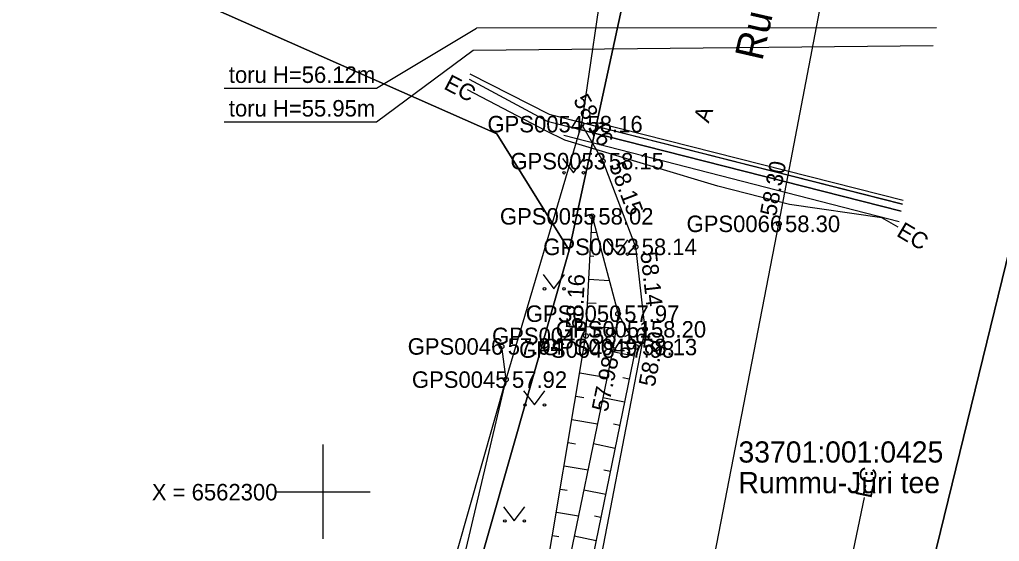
# Model space of a CAD drawing. Extents: x 551623 to 559850, y 6561220 to 6567135.
# Drawn here: x 556487.12 to 556528.73, y 6562297.89 to 6562320.05 of the extents above; entities that cross this region are included whole.
import ezdxf

# ---------------------------------------------------------------- set-up
doc = ezdxf.new("R2010")
doc.units = 0
for name, color, linetype in [('HALJASTUS', 7, 'Continuous'), ('KORGUS-EH2000', 7, 'Continuous'), ('KTRASS', 7, 'Continuous'), ('MOOTKORG-EH2000', 7, 'Continuous'), ('MOOTMPUNKT', 7, 'Continuous'), ('MOOTNR', 7, 'Continuous'), ('MOOTPIIR', 7, 'Continuous'), ('MPKAABEL', 7, 'Continuous'), ('PIIR', 7, 'Continuous'), ('RELJEEF', 7, 'Continuous'), ('SITRASS', 7, 'Continuous'), ('TEE', 7, 'Continuous'), ('VORK', 7, 'Continuous'), ('VTRASS', 7, 'Continuous')]:
    doc.layers.add(name, color=color, linetype=linetype)

msp = doc.modelspace()

# ---------------------------------------------------------------- linework, layer by layer
at = {"layer": 'HALJASTUS'}
for p, q in [((556510.176, 6562314.151), (556510.64, 6562313.544)), ((556510.64, 6562313.544), (556511.085, 6562314.151)), ((556512.042, 6562310.698), (556512.506, 6562310.091)), ((556512.506, 6562310.091), (556512.951, 6562310.698)), ((556509.347, 6562309.22), (556509.811, 6562308.614)), ((556509.811, 6562308.614), (556510.256, 6562309.22)), ((556508.518, 6562304.29), (556508.982, 6562303.683)), ((556508.982, 6562303.683), (556509.427, 6562304.29)), ((556507.662, 6562299.364), (556508.125, 6562298.757)), ((556508.125, 6562298.757), (556508.571, 6562299.364))]:
    msp.add_line(p, q, dxfattribs=at)
msp.add_lwpolyline([(556507.588, 6562306.168), (556507.768, 6562304.76), (556505.638, 6562295.779), (556502.808, 6562283.087), (556500.987, 6562281.042)], dxfattribs=at)
for centre in [(556510.239, 6562313.544), (556511.068, 6562313.544), (556512.105, 6562310.091), (556512.934, 6562310.091), (556509.41, 6562308.614), (556510.238, 6562308.614), (556508.581, 6562303.683), (556509.409, 6562303.683), (556507.724, 6562298.757), (556508.553, 6562298.757)]:
    msp.add_circle(centre, 0.055, dxfattribs=at)
at = {"layer": 'KORGUS-EH2000'}
for centre in [(556510.977, 6562315.608), (556511.88, 6562314.036), (556519.363, 6562311.375), (556513.276, 6562310.397), (556513.671, 6562306.895), (556511.17, 6562306.616), (556507.588, 6562306.168), (556512.318, 6562306.037), (556507.768, 6562304.76)]:
    msp.add_circle(centre, 0.1, dxfattribs=at)
at = {"layer": 'KTRASS'}
msp.add_line((556506.386, 6562318.75), (556525.909, 6562318.947), dxfattribs=at)
msp.add_lwpolyline([(556495.802, 6562315.712), (556502.269, 6562315.712), (556506.386, 6562318.75)], dxfattribs=at)
at = {"layer": 'MOOTMPUNKT'}
for centre in [(556510.977, 6562315.608), (556511.88, 6562314.036), (556511.437, 6562311.693), (556519.363, 6562311.375), (556513.276, 6562310.397), (556512.535, 6562307.559), (556513.671, 6562306.895), (556511.17, 6562306.616), (556507.588, 6562306.168), (556512.318, 6562306.037), (556513.291, 6562306.145), (556507.768, 6562304.76)]:
    msp.add_circle(centre, 0.1, dxfattribs=at)
at = {"layer": 'MOOTPIIR'}
msp.add_lwpolyline([(556512.019, 6562322.67), (556510.977, 6562315.608), (556507.768, 6562304.76), (556500.987, 6562280.942), (556499.926, 6562279.239), (556507.061, 6562277.268), (556520.429, 6562271.918), (556521.359, 6562273.518), (556523.277, 6562282.593), (556525.396, 6562294.619), (556516.211, 6562295.087), (556519.363, 6562311.375), (556521.166, 6562320.756)], dxfattribs=at)
at = {"layer": 'MPKAABEL'}
for p, q in [((556510.425, 6562315.813), (556524.616, 6562312.214)), ((556524.559, 6562311.919), (556510.364, 6562315.519)), ((556524.644, 6562312.362), (556511.625, 6562315.664)), ((556510.235, 6562315.135), (556524.472, 6562311.467))]:
    msp.add_line(p, q, dxfattribs=at)
for points in [[(556506.204, 6562317.514), (556509.525, 6562315.732), (556524.559, 6562311.919)], [(556506.237, 6562317.74), (556509.608, 6562316.025), (556524.616, 6562312.217)]]:
    msp.add_lwpolyline(points, dxfattribs=at)
at = {"layer": 'PIIR'}
for points in [[(556599.77, 6562739.31), (556613.6, 6562737.05), (556598.38, 6562665.28), (556582.07, 6562589.19), (556528.51, 6562329.75), (556527.9, 6562326.79), (556533.07, 6562326.41), (556532.21, 6562322.88), (556529.17, 6562310.34), (556520.17, 6562273.55), (556523.22, 6562261.92), (556489.06, 6562281.04), (556502.86, 6562283.59), (556510.45, 6562310.26), (556519.14, 6562350.21), (556529.77, 6562402.46), (556539.62, 6562450.85), (556543.81, 6562471.43), (556552.64, 6562513.89), (556561.6, 6562556.55), (556566.59, 6562580.45), (556577.04, 6562630.35), (556588.43, 6562685.07), (556593.96, 6562711.51)], [(556510.45, 6562310.26), (556502.86, 6562283.59), (556489.06, 6562281.04), (556437.1, 6562310.11), (556466.41, 6562362.5), (556491.86, 6562322.07), (556507.39, 6562315.19)], [(556619.64, 6562301.13), (556579.7, 6562230.32), (556523.22, 6562261.92), (556520.17, 6562273.55), (556529.17, 6562310.34), (556564.83, 6562309.05), (556607.77, 6562305.94)]]:
    msp.add_lwpolyline(points, close=True, dxfattribs=at)
msp.add_lwpolyline([(556384.15, 6562437.81), (556388.68, 6562430.91), (556407.83, 6562427.06), (556405.53, 6562421.77), (556410.88, 6562419.14), (556459.74, 6562395.15), (556465.2, 6562392.18), (556478.56, 6562371.36), (556482.47, 6562363.87), (556487.22, 6562356.94), (556519.14, 6562350.21), (556510.45, 6562310.26), (556507.39, 6562315.19), (556491.86, 6562322.07), (556466.41, 6562362.5), (556459.71, 6562373.16), (556445.78, 6562385.3), (556420.35, 6562397.86), (556358.79, 6562428.23)], dxfattribs=at)
at = {"layer": 'RELJEEF'}
for p, q in [((556511.401, 6562311.015), (556511.62, 6562311.004)), ((556511.349, 6562310.016), (556511.511, 6562310.008)), ((556511.296, 6562309.018), (556512.159, 6562308.973)), ((556511.244, 6562308.019), (556511.6, 6562308.001)), ((556511.192, 6562307.021), (556512.449, 6562306.955)), ((556513.007, 6562306.677), (556512.813, 6562306.573)), ((556511.072, 6562306.029), (556511.433, 6562305.969)), ((556513.212, 6562305.757), (556512.299, 6562305.944)), ((556510.906, 6562305.043), (556512.071, 6562304.848)), ((556513.011, 6562304.777), (556512.736, 6562304.833)), ((556510.74, 6562304.057), (556511.079, 6562304)), ((556512.81, 6562303.797), (556511.892, 6562303.985)), ((556510.575, 6562303.071), (556511.664, 6562302.888)), ((556512.61, 6562302.818), (556512.333, 6562302.874)), ((556510.409, 6562302.085), (556510.725, 6562302.032)), ((556512.409, 6562301.838), (556511.485, 6562302.027)), ((556510.244, 6562301.098), (556511.257, 6562300.928)), ((556512.208, 6562300.858), (556511.93, 6562300.915)), ((556510.078, 6562300.112), (556510.371, 6562300.063)), ((556512.008, 6562299.879), (556511.078, 6562300.069)), ((556509.912, 6562299.126), (556510.85, 6562298.969)), ((556511.807, 6562298.899), (556511.527, 6562298.956)), ((556509.747, 6562298.14), (556510.017, 6562298.095)), ((556511.606, 6562297.919), (556510.672, 6562298.111))]:
    msp.add_line(p, q, dxfattribs=at)
for points in [[(556512.535, 6562307.559), (556513.291, 6562306.145), (556510.917, 6562294.557), (556507.794, 6562281.573), (556507.062, 6562280.245), (556506.179, 6562281.221), (556505.997, 6562282.381), (556509.254, 6562295.204), (556511.17, 6562306.616), (556511.437, 6562311.693)], [(556511.437, 6562311.693), (556512.535, 6562307.559), (556512.318, 6562306.037), (556510.001, 6562294.884), (556506.925, 6562282.244)]]:
    msp.add_lwpolyline(points, dxfattribs=at)
at = {"layer": 'SITRASS'}
for points in [[(556524.426, 6562311.227), (556523.738, 6562311.633), (556519.82, 6562312.191), (556516.766, 6562312.98), (556511.301, 6562314.613), (556510.277, 6562314.93), (556509.465, 6562315.324), (556506.138, 6562317.069)], [(556516.179, 6562283.162), (556516.617, 6562284.125), (556517.438, 6562284.488), (556518.785, 6562284.668), (556519.645, 6562285.484), (556521.32, 6562291.68), (556523.001, 6562299.747)]]:
    msp.add_lwpolyline(points, dxfattribs=at)
at = {"layer": 'TEE'}
for points in [[(556520.429, 6562271.918), (556514.428, 6562275.276), (556512.941, 6562276.277), (556512.13, 6562277.241), (556512.448, 6562278.055), (556514.971, 6562289.02), (556516.211, 6562295.087), (556519.363, 6562311.375), (556521.166, 6562320.756), (556525.686, 6562341.708), (556529.855, 6562359.91), (556534.613, 6562379.715), (556539.189, 6562401.2), (556546.01, 6562432.913), (556550.984, 6562455.145), (556556.888, 6562482.698), (556561.272, 6562503.736)], [(556510.977, 6562315.608), (556511.88, 6562314.036), (556513.276, 6562310.397), (556513.671, 6562306.895), (556511.248, 6562294.331), (556507.061, 6562277.268)]]:
    msp.add_lwpolyline(points, dxfattribs=at)
at = {"layer": 'VORK'}
for p, q in [((556500, 6562302), (556500, 6562298)), ((556498, 6562300), (556502, 6562300))]:
    msp.add_line(p, q, dxfattribs=at)
at = {"layer": 'VTRASS'}
for points in [[(556495.802, 6562317.138), (556502.269, 6562317.138), (556506.524, 6562319.683)], [(556526.054, 6562319.698), (556506.524, 6562319.683)]]:
    msp.add_lwpolyline(points, dxfattribs=at)

# ---------------------------------------------------------------- texts
at = {"layer": 'KORGUS-EH2000'}
for s, rotation, p in [(' 58.16', 299.8946, (556510.477, 6562316.849)), (' 58.15', 290.9883, (556512.044, 6562314.098)), (' 58.30', 79.1222, (556519.191, 6562311.408)), (' 58.14', 276.4337, (556513.45, 6562310.417)), (' 58.16', 86.9938, (556510.996, 6562306.626)), (' 58.20', 79.0848, (556514.038, 6562304.169)), (' 57.98', 78.2634, (556512.034, 6562303.107))]:
    msp.add_text(s, height=0.7, rotation=rotation, dxfattribs=at).set_placement(p)
for s, p in [(' 57.94', (556507.588, 6562305.818)), (' 57.92', (556507.768, 6562304.41))]:
    msp.add_text(s, height=0.7, dxfattribs=at).set_placement(p)
at = {"layer": 'KTRASS'}
msp.add_text('toru H=55.95m', height=0.7, dxfattribs=at).set_placement((556496.003, 6562315.931))
at = {"layer": 'MOOTKORG-EH2000'}
for s, p in [(' 58.16', (556510.977, 6562315.258)), (' 58.15', (556511.88, 6562313.686)), (' 58.02', (556511.437, 6562311.343)), (' 58.30', (556519.363, 6562311.025)), (' 58.14', (556513.276, 6562310.047)), (' 57.97', (556512.535, 6562307.209)), (' 58.16', (556511.17, 6562306.266)), (' 58.20', (556513.671, 6562306.545)), (' 57.94', (556507.588, 6562305.818)), (' 57.98', (556512.318, 6562305.687)), (' 58.13', (556513.291, 6562305.795)), (' 57.92', (556507.768, 6562304.41))]:
    msp.add_text(s, height=0.7, dxfattribs=at).set_placement(p)
at = {"layer": 'MOOTNR'}
for s, p in [('GPS0054 ', (556506.987, 6562315.258)), ('GPS0053 ', (556507.961, 6562313.686)), ('GPS0055 ', (556507.517, 6562311.343)), ('GPS0066 ', (556515.443, 6562311.025)), ('GPS0052 ', (556509.357, 6562310.047)), ('GPS0050 ', (556508.615, 6562307.209)), ('GPS0047 ', (556507.181, 6562306.266)), ('GPS0051 ', (556509.891, 6562306.545)), ('GPS0046 ', (556503.599, 6562305.818)), ('GPS0048 ', (556508.329, 6562305.687)), ('GPS0049 ', (556509.302, 6562305.795)), ('GPS0045 ', (556503.779, 6562304.41))]:
    msp.add_text(s, height=0.7, dxfattribs=at).set_placement(p)
at = {"layer": 'PIIR'}
for s, p in [('33701:001:0425', (556517.647, 6562301.237)), ('Rummu-Jüri tee', (556517.647, 6562299.937))]:
    msp.add_text(s, height=0.9, dxfattribs=at).set_placement(p)
at = {"layer": 'SITRASS'}
for rotation, p in [(332.27, (556505.092, 6562317.127)), (329.4125, (556524.318, 6562310.882)), (78.1855, (556523.288, 6562299.688))]:
    msp.add_text('EC', height=0.7, rotation=rotation, dxfattribs=at).set_placement(p)
at = {"layer": 'TEE'}
for s, height, rotation, p in [('Rummu-Jüri tee', 1.2, 77.1448, (556518.654, 6562318.26)), ('A', 0.7, 70.9398, (556516.381, 6562315.624))]:
    msp.add_text(s, height=height, rotation=rotation, dxfattribs=at).set_placement(p)
at = {"layer": 'VORK'}
msp.add_text('X = 6562300', height=0.7, dxfattribs=at).set_placement((556492.733, 6562299.631))
at = {"layer": 'VTRASS'}
msp.add_text('toru H=56.12m', height=0.7, dxfattribs=at).set_placement((556496.003, 6562317.357))

doc.saveas('drawing.dxf')
